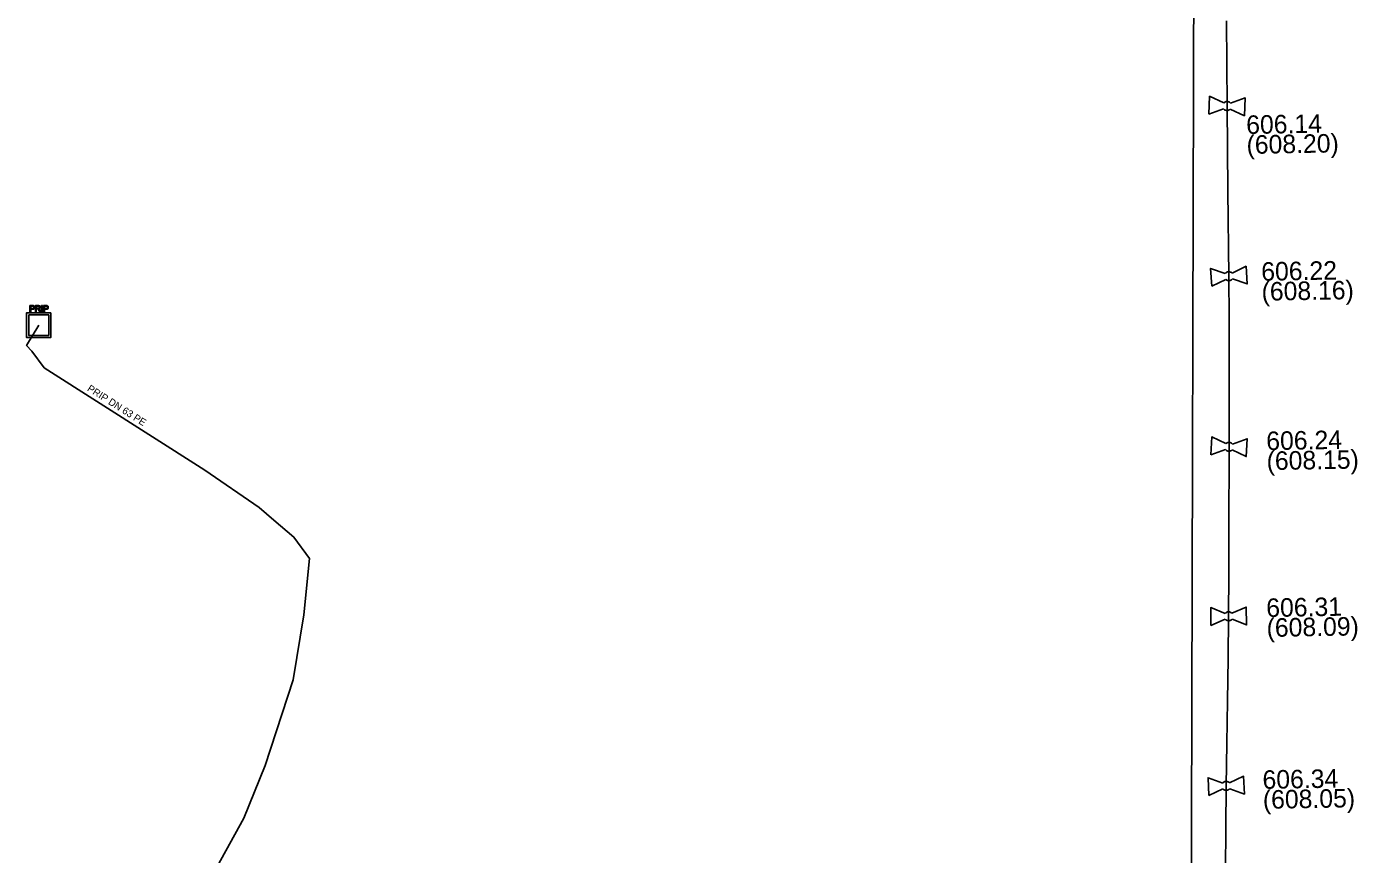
# Model space of a CAD drawing. Extents: x -643544 to -637295, y -1119190 to -1111715.
# Drawn here: x -640577.4 to -640484, y -1115515 to -1115456.9 of the extents above; entities that cross this region are included whole.
import ezdxf

# ---------------------------------------------------------------- set-up
doc = ezdxf.new("R2010")
doc.units = 0
for name, color, linetype in [('Default', 7, 'Continuous'), ('VP Lomový bod', 7, 'Continuous'), ('VP Lomový bod - popis', 7, 'Continuous'), ('VP Popis přípojky', 7, 'Continuous'), ('VP Přípojka', 7, 'Continuous'), ('VP Řad', 7, 'Continuous'), ('VP Šachta', 7, 'Continuous')]:
    doc.layers.add(name, color=color, linetype=linetype)

msp = doc.modelspace()

# ---------------------------------------------------------------- linework, layer by layer
at = {"layer": 'Default'}
for points in [[(-640493.389, -1115462.214), (-640493.353, -1115462.177), (-640493.305, -1115462.152), (-640493.228, -1115462.114), (-640493.146, -1115462.118), (-640493.064, -1115462.122), (-640492.993, -1115462.166), (-640492.947, -1115462.195), (-640492.914, -1115462.237)], [(-640492.933, -1115462.644), (-640492.969, -1115462.683), (-640493.017, -1115462.708), (-640493.092, -1115462.746), (-640493.174, -1115462.742), (-640493.256, -1115462.738), (-640493.329, -1115462.692), (-640493.375, -1115462.665), (-640493.407, -1115462.623)], [(-640493.281, -1115474.191), (-640493.249, -1115474.149), (-640493.204, -1115474.12), (-640493.132, -1115474.073), (-640493.05, -1115474.068), (-640492.968, -1115474.063), (-640492.893, -1115474.1), (-640492.843, -1115474.123), (-640492.807, -1115474.161)], [(-640492.781, -1115474.568), (-640492.812, -1115474.611), (-640492.858, -1115474.641), (-640492.928, -1115474.687), (-640493.01, -1115474.692), (-640493.092, -1115474.697), (-640493.17, -1115474.659), (-640493.218, -1115474.637), (-640493.255, -1115474.599)], [(-640577.049, -1115476.436), (-640577.006, -1115476.436), (-640576.983, -1115476.44), (-640576.952, -1115476.446), (-640576.93, -1115476.461), (-640576.908, -1115476.476), (-640576.895, -1115476.502), (-640576.883, -1115476.528), (-640576.883, -1115476.56), (-640576.883, -1115476.616), (-640576.917, -1115476.654), (-640576.952, -1115476.691), (-640577.043, -1115476.691)], [(-640577.043, -1115476.641), (-640576.987, -1115476.641), (-640576.964, -1115476.621), (-640576.942, -1115476.6), (-640576.942, -1115476.562), (-640576.942, -1115476.536), (-640576.955, -1115476.517), (-640576.968, -1115476.498), (-640576.99, -1115476.492), (-640577.005, -1115476.487), (-640577.044, -1115476.487)], [(-640576.575, -1115476.777), (-640576.6, -1115476.738), (-640576.616, -1115476.717), (-640576.633, -1115476.697), (-640576.646, -1115476.689), (-640576.659, -1115476.681), (-640576.672, -1115476.678), (-640576.681, -1115476.675), (-640576.703, -1115476.675)], [(-640576.647, -1115476.626), (-640576.608, -1115476.626), (-640576.586, -1115476.618), (-640576.564, -1115476.61), (-640576.553, -1115476.593), (-640576.542, -1115476.575), (-640576.542, -1115476.553), (-640576.542, -1115476.524), (-640576.564, -1115476.504), (-640576.586, -1115476.484), (-640576.634, -1115476.484)], [(-640576.635, -1115476.436), (-640576.578, -1115476.436), (-640576.548, -1115476.448), (-640576.518, -1115476.459), (-640576.501, -1115476.489), (-640576.483, -1115476.518), (-640576.483, -1115476.553), (-640576.483, -1115476.6), (-640576.512, -1115476.631), (-640576.542, -1115476.662), (-640576.603, -1115476.67), (-640576.581, -1115476.682), (-640576.57, -1115476.692), (-640576.545, -1115476.714), (-640576.523, -1115476.749)], [(-640576.086, -1115476.437), (-640576.044, -1115476.437), (-640576.02, -1115476.442), (-640575.989, -1115476.448), (-640575.968, -1115476.462), (-640575.946, -1115476.477), (-640575.933, -1115476.503), (-640575.921, -1115476.53), (-640575.921, -1115476.562), (-640575.921, -1115476.618), (-640575.955, -1115476.655), (-640575.989, -1115476.692), (-640576.08, -1115476.692)], [(-640576.08, -1115476.643), (-640576.025, -1115476.643), (-640576.002, -1115476.622), (-640575.979, -1115476.602), (-640575.979, -1115476.563), (-640575.979, -1115476.537), (-640575.992, -1115476.518), (-640576.006, -1115476.499), (-640576.028, -1115476.493), (-640576.042, -1115476.489), (-640576.082, -1115476.489)], [(-640492.795, -1115486.567), (-640492.831, -1115486.605), (-640492.88, -1115486.629), (-640492.955, -1115486.667), (-640493.037, -1115486.662), (-640493.119, -1115486.658), (-640493.192, -1115486.611), (-640493.237, -1115486.583), (-640493.269, -1115486.541)], [(-640493.246, -1115486.132), (-640493.21, -1115486.095), (-640493.162, -1115486.071), (-640493.085, -1115486.033), (-640493.003, -1115486.038), (-640492.921, -1115486.042), (-640492.85, -1115486.088), (-640492.804, -1115486.117), (-640492.772, -1115486.159)], [(-640493.291, -1115498.048), (-640493.257, -1115498.009), (-640493.211, -1115497.981), (-640493.136, -1115497.939), (-640493.055, -1115497.938), (-640492.973, -1115497.936), (-640492.899, -1115497.977), (-640492.851, -1115498.003), (-640492.816, -1115498.043)], [(-640492.81, -1115498.45), (-640492.844, -1115498.491), (-640492.891, -1115498.519), (-640492.964, -1115498.561), (-640493.045, -1115498.562), (-640493.127, -1115498.564), (-640493.204, -1115498.522), (-640493.25, -1115498.497), (-640493.285, -1115498.457)], [(-640493.466, -1115509.965), (-640493.434, -1115509.924), (-640493.388, -1115509.896), (-640493.314, -1115509.851), (-640493.233, -1115509.848), (-640493.151, -1115509.844), (-640493.076, -1115509.883), (-640493.027, -1115509.908), (-640492.992, -1115509.947)], [(-640492.975, -1115510.354), (-640493.008, -1115510.396), (-640493.054, -1115510.425), (-640493.126, -1115510.469), (-640493.207, -1115510.472), (-640493.289, -1115510.476), (-640493.367, -1115510.436), (-640493.414, -1115510.412), (-640493.45, -1115510.373)]]:
    msp.add_open_spline(points, degree=3, dxfattribs=at)
at = {"layer": 'VP Lomový bod'}
for points in [[(-640494.437, -1115462.998), (-640494.381, -1115461.749), (-640493.389, -1115462.214)], [(-640492.914, -1115462.237), (-640491.883, -1115461.862), (-640491.939, -1115463.111), (-640492.933, -1115462.644)], [(-640493.407, -1115462.623), (-640494.437, -1115462.998)], [(-640494.238, -1115475.083), (-640494.317, -1115473.836), (-640493.281, -1115474.191)], [(-640492.807, -1115474.161), (-640491.822, -1115473.677), (-640491.743, -1115474.924), (-640492.781, -1115474.568)], [(-640493.255, -1115474.599), (-640494.238, -1115475.083)], [(-640494.302, -1115486.906), (-640494.234, -1115485.658), (-640493.246, -1115486.132)], [(-640493.269, -1115486.541), (-640494.302, -1115486.906)], [(-640492.772, -1115486.159), (-640491.738, -1115485.794), (-640491.806, -1115487.042), (-640492.795, -1115486.567)], [(-640494.291, -1115498.893), (-640494.309, -1115497.643), (-640493.291, -1115498.048)], [(-640492.816, -1115498.043), (-640491.809, -1115497.607), (-640491.791, -1115498.857), (-640492.81, -1115498.45)], [(-640493.285, -1115498.457), (-640494.291, -1115498.893)], [(-640494.444, -1115510.835), (-640494.494, -1115509.586), (-640493.466, -1115509.965)], [(-640492.992, -1115509.947), (-640491.996, -1115509.485), (-640491.946, -1115510.734), (-640492.975, -1115510.354)], [(-640493.45, -1115510.373), (-640494.444, -1115510.835)]]:
    msp.add_lwpolyline(points, dxfattribs=at)
at = {"layer": 'VP Přípojka'}
msp.add_lwpolyline([(-640570.77, -1115524.13), (-640569.86, -1115524.21), (-640568.961, -1115523.979), (-640568.13, -1115523.22), (-640562.19, -1115512.43), (-640560.69, -1115508.72), (-640558.72, -1115502.72), (-640557.98, -1115498.15), (-640557.58, -1115494.19), (-640558.68, -1115492.69), (-640560.083, -1115491.5), (-640561.12, -1115490.62), (-640564.92, -1115488), (-640576.2, -1115480.82), (-640577.07, -1115479.64), (-640577.442, -1115479.244), (-640576.593, -1115477.81)], dxfattribs=at)
at = {"layer": 'VP Řad'}
for points in [[(-640496.454, -1115599.218), (-640495.71, -1115530.38), (-640495.44, -1115435.02), (-640495.27, -1115387.51), (-640496.24, -1115328.66), (-640496.095, -1115321.044), (-640496.38, -1115277.05), (-640496.25, -1115224.64), (-640497.04, -1115169.68), (-640497.03, -1115117.29), (-640497.07, -1115108.05), (-640496.9, -1115096.11)], [(-640493.2, -1115456.46), (-640493.16, -1115462.43), (-640493.11, -1115468.39), (-640493.03, -1115474.38), (-640493.02, -1115477.365), (-640493.01, -1115480.35), (-640493.02, -1115486.35), (-640493.03, -1115492.31), (-640493.04, -1115495.28), (-640493.085, -1115501.22), (-640493.12, -1115504.19), (-640493.17, -1115507.175), (-640493.22, -1115510.16), (-640493.25, -1115513.115), (-640493.28, -1115516.07)]]:
    msp.add_lwpolyline(points, dxfattribs=at)
at = {"layer": 'VP Šachta'}
for points in [[(-640575.745, -1115476.943), (-640575.745, -1115478.685), (-640577.441, -1115478.685), (-640577.441, -1115476.943), (-640575.745, -1115476.943)], [(-640577.296, -1115477.091), (-640577.296, -1115478.537), (-640575.89, -1115478.537), (-640575.89, -1115477.091), (-640577.296, -1115477.091)], [(-640577.21, -1115476.867), (-640577.21, -1115476.436), (-640577.049, -1115476.436)], [(-640577.043, -1115476.691), (-640577.154, -1115476.691), (-640577.154, -1115476.867), (-640577.21, -1115476.867)], [(-640577.044, -1115476.487), (-640577.154, -1115476.487), (-640577.154, -1115476.641)], [(-640577.154, -1115476.641), (-640577.043, -1115476.641)], [(-640576.826, -1115476.867), (-640576.826, -1115476.436), (-640576.635, -1115476.436)], [(-640576.703, -1115476.675), (-640576.769, -1115476.675), (-640576.769, -1115476.867), (-640576.826, -1115476.867)], [(-640576.634, -1115476.484), (-640576.769, -1115476.484), (-640576.769, -1115476.626)], [(-640576.769, -1115476.626), (-640576.647, -1115476.626)], [(-640576.523, -1115476.749), (-640576.448, -1115476.867), (-640576.52, -1115476.867), (-640576.575, -1115476.777)], [(-640576.389, -1115476.868), (-640576.389, -1115476.437), (-640576.334, -1115476.437), (-640576.334, -1115476.868), (-640576.389, -1115476.868)], [(-640576.247, -1115476.868), (-640576.247, -1115476.437), (-640576.086, -1115476.437)], [(-640576.08, -1115476.692), (-640576.192, -1115476.692), (-640576.192, -1115476.868), (-640576.247, -1115476.868)], [(-640576.082, -1115476.489), (-640576.192, -1115476.489), (-640576.192, -1115476.643)], [(-640576.192, -1115476.643), (-640576.08, -1115476.643)]]:
    msp.add_lwpolyline(points, dxfattribs=at)

# ---------------------------------------------------------------- texts
at = {"layer": 'VP Lomový bod - popis'}
for s, p in [('606.14', (-640491.804, -1115464.395)), ('(608.20)', (-640491.779, -1115465.795)), ('606.22', (-640490.748, -1115474.7)), ('(608.16)', (-640490.723, -1115476.1)), ('606.24', (-640490.396, -1115486.59)), ('(608.15)', (-640490.371, -1115487.99)), ('606.31', (-640490.396, -1115498.305)), ('(608.09)', (-640490.371, -1115499.704)), ('606.34', (-640490.66, -1115510.371)), ('(608.05)', (-640490.635, -1115511.771))]:
    msp.add_text(s, height=1.3, rotation=1, dxfattribs=at).set_placement(p)
at = {"layer": 'VP Popis přípojky'}
msp.add_text('PRIP DN 63 PE', height=0.5, rotation=327.52221, dxfattribs=at).set_placement((-640573.232, -1115482.387))

doc.saveas('drawing.dxf')
